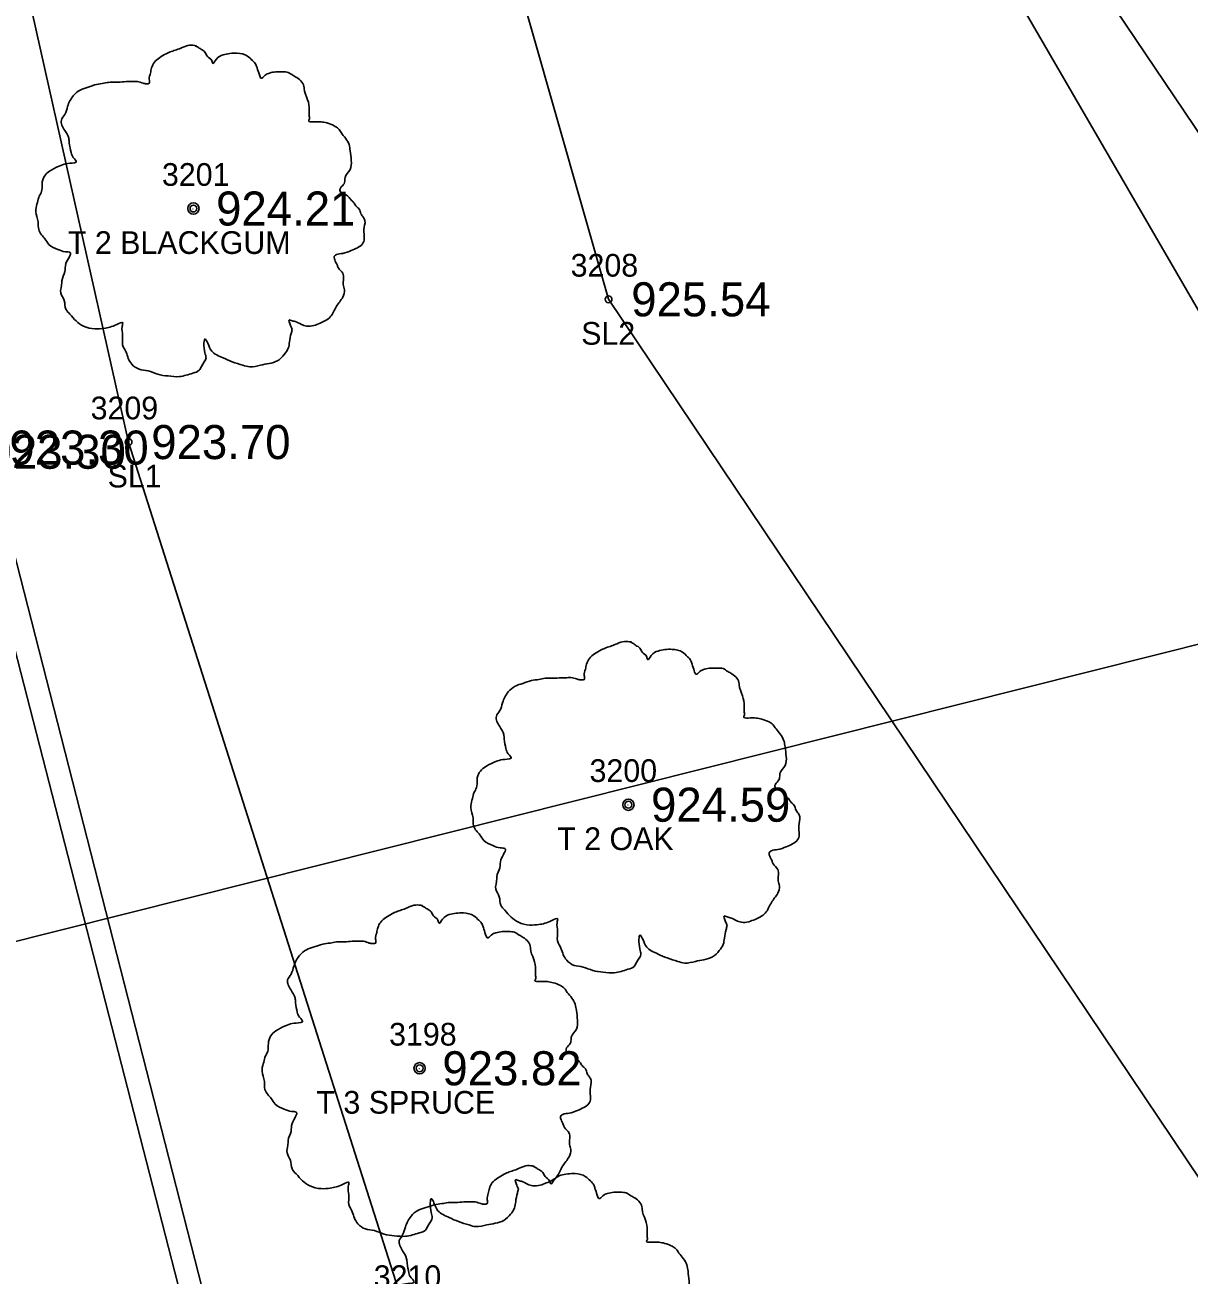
# Model space of a CAD drawing. Extents: x 1575382 to 1578175, y 1099175 to 1101955.
# Drawn here: x 1576830.6 to 1576881.9, y 1101074.3 to 1101129.4 of the extents above; entities that cross this region are included whole.
import ezdxf

# ---------------------------------------------------------------- set-up
doc = ezdxf.new("R2010")
doc.units = 0
for name, color, linetype in [('RD_EX_Conc', 7, 'Continuous'), ('RD_EX_H2O', 7, 'Continuous'), ('RD_EX_Road', 7, 'Continuous'), ('RD_EX_TX_Conc_ELEV', 7, 'Continuous'), ('RD_EX_TX_Road_ELEV', 7, 'Continuous'), ('RD_EX_TX_VEG_ELEV', 7, 'Continuous'), ('RD_EX_VEG', 7, 'Continuous'), ('RD_EX_VEG_txCode', 7, 'Continuous'), ('RD_HC_Cl', 7, 'Continuous'), ('RD_HC_Data', 7, 'Continuous'), ('RD_SMD_Locator', 7, 'Continuous')]:
    doc.layers.add(name, color=color, linetype=linetype)

msp = doc.modelspace()

# ---------------------------------------------------------------- linework, layer by layer
at = {"layer": 'RD_EX_Conc'}
msp.add_lwpolyline([(1577061.066, 1100806.234), (1577014.096, 1100833.352), (1576975.058, 1100863.303), (1576939.512, 1100897.242), (1576908.218, 1100933.822), (1576881.099, 1100974.578), (1576859.041, 1101017.292), (1576841.041, 1101063.527), (1576828.933, 1101110.765), (1576816.791, 1101158.901)], dxfattribs=at)
at = {"layer": 'RD_EX_H2O'}
msp.add_lwpolyline([(1577042.97, 1100897.204), (1577038.115, 1100899.956), (1577014.743, 1100933.184), (1576984.891, 1100969.371), (1576955.449, 1101012.576), (1576924.867, 1101056.147), (1576897.244, 1101102.51), (1576868.308, 1101145.43), (1576840.707, 1101206.599)], dxfattribs=at)
at = {"layer": 'RD_EX_Road'}
msp.add_lwpolyline([(1577060.606, 1100805.432), (1577013.537, 1100832.507), (1576974.41, 1100862.521), (1576938.821, 1100896.441), (1576907.275, 1100933.28), (1576880.287, 1100973.975), (1576858.202, 1101016.828), (1576840.123, 1101063.131), (1576827.927, 1101110.583), (1576815.842, 1101158.489)], dxfattribs=at)
at = {"layer": 'RD_EX_VEG'}
for points in [[(1576850.621, 1101171.41), (1576930.104, 1101034.469), (1577038.251, 1100883.779), (1577074.138, 1100918.209), (1577030.741, 1100978.52)], [(1576842.661, 1101165.203), (1576856.324, 1101117.296), (1576901.07, 1101050.702), (1576926.345, 1101005.763), (1576957.585, 1100975.469), (1576985.787, 1100943.994), (1577005.951, 1100901.315), (1577049.501, 1100868.209), (1577075.374, 1100845.032), (1577056.225, 1100809.989)], [(1576823.907, 1101161.244), (1576835.181, 1101111.009), (1576847.368, 1101072.746), (1576888.665, 1101041.707), (1576913.762, 1100995.867), (1576945.147, 1100967.302), (1576973.299, 1100933.425), (1576973.63, 1100896.298), (1576975.024, 1100865.506), (1577014.084, 1100835.799), (1577056.225, 1100809.989)]]:
    msp.add_lwpolyline(points, dxfattribs=at)
for centre, radius in [((1576838.038, 1101121.295), 0.25), ((1576838.025, 1101121.277), 0.0001), ((1576857.197, 1101095.036), 0.25), ((1576857.185, 1101095.017), 0.0001), ((1576848.004, 1101083.425), 0.25), ((1576847.992, 1101083.406), 0.0001)]:
    msp.add_circle(centre, radius, dxfattribs=at)
for points in [[(1576838.17, 1101128.463), (1576837.87, 1101128.488), (1576837.545, 1101128.388), (1576837.295, 1101128.288), (1576837.07, 1101128.213), (1576836.845, 1101128.113), (1576836.545, 1101127.938), (1576836.32, 1101127.738), (1576836.195, 1101127.488), (1576836.145, 1101127.263), (1576836.096, 1101126.988), (1576836.096, 1101126.813), (1576835.971, 1101126.788), (1576835.821, 1101126.813), (1576835.571, 1101126.888), (1576835.321, 1101126.888), (1576835.071, 1101126.888), (1576834.721, 1101126.863), (1576834.371, 1101126.863), (1576834.096, 1101126.813), (1576833.772, 1101126.763), (1576833.397, 1101126.638), (1576833.047, 1101126.513), (1576832.747, 1101126.264), (1576832.497, 1101125.789), (1576832.372, 1101125.439), (1576832.222, 1101125.189), (1576832.372, 1101124.739), (1576832.547, 1101124.389), (1576832.572, 1101124.189), (1576832.647, 1101123.765), (1576832.747, 1101123.54), (1576832.872, 1101123.34), (1576832.797, 1101123.315), (1576832.422, 1101123.265), (1576832.122, 1101123.165), (1576831.697, 1101122.94), (1576831.473, 1101122.715), (1576831.373, 1101122.39), (1576831.348, 1101122.04), (1576831.248, 1101121.841), (1576831.173, 1101121.566), (1576831.148, 1101121.491), (1576831.098, 1101121.166), (1576831.198, 1101120.716), (1576831.223, 1101120.366), (1576831.348, 1101120.141), (1576831.498, 1101119.966), (1576831.672, 1101119.716), (1576832.072, 1101119.492), (1576832.397, 1101119.392), (1576832.597, 1101119.367), (1576832.422, 1101118.867), (1576832.372, 1101118.517), (1576832.247, 1101118.117), (1576832.247, 1101118.042), (1576832.197, 1101117.567), (1576832.347, 1101117.242), (1576832.422, 1101116.868), (1576832.597, 1101116.643), (1576832.872, 1101116.343), (1576833.197, 1101116.118), (1576833.697, 1101115.993), (1576834.096, 1101116.018), (1576834.671, 1101116.193), (1576834.921, 1101116.268), (1576834.896, 1101116.093), (1576834.921, 1101115.718), (1576834.921, 1101115.293), (1576835.071, 1101114.969), (1576835.171, 1101114.694), (1576835.321, 1101114.444), (1576835.646, 1101114.219), (1576836.046, 1101114.144), (1576836.47, 1101113.994), (1576836.92, 1101113.919), (1576837.42, 1101113.894), (1576838.02, 1101114.044), (1576838.295, 1101114.169), (1576838.395, 1101114.344), (1576838.594, 1101114.719), (1576838.544, 1101114.944), (1576838.569, 1101115.543), (1576838.669, 1101115.368), (1576838.844, 1101115.018), (1576839.344, 1101114.719), (1576839.744, 1101114.544), (1576840.219, 1101114.394), (1576840.519, 1101114.319), (1576840.993, 1101114.394), (1576841.368, 1101114.469), (1576841.743, 1101114.594), (1576842.043, 1101114.869), (1576842.218, 1101115.143), (1576842.268, 1101115.418), (1576842.343, 1101115.793), (1576842.393, 1101115.968)], [(1576842.393, 1101115.968), (1576842.318, 1101116.143), (1576842.268, 1101116.393), (1576842.343, 1101116.368), (1576842.518, 1101116.318), (1576842.793, 1101116.193), (1576843.018, 1101116.118), (1576843.342, 1101116.143), (1576843.617, 1101116.243), (1576844.067, 1101116.518), (1576844.342, 1101116.993), (1576844.617, 1101117.392), (1576844.692, 1101117.717), (1576844.642, 1101117.942), (1576844.617, 1101118.442), (1576844.417, 1101118.692), (1576844.367, 1101118.817), (1576844.267, 1101119.217), (1576844.342, 1101119.267), (1576844.617, 1101119.317), (1576844.992, 1101119.442), (1576845.267, 1101119.566), (1576845.491, 1101119.741), (1576845.566, 1101119.966), (1576845.541, 1101120.366), (1576845.591, 1101120.766), (1576845.516, 1101120.916), (1576845.416, 1101121.066), (1576845.341, 1101121.266), (1576845.192, 1101121.416), (1576845.092, 1101121.566), (1576844.992, 1101121.666), (1576844.867, 1101121.816), (1576844.692, 1101121.94), (1576844.542, 1101121.99), (1576844.492, 1101122.14), (1576844.642, 1101122.34), (1576844.692, 1101122.44), (1576844.717, 1101122.665), (1576844.942, 1101123.015), (1576844.992, 1101123.415), (1576844.942, 1101123.84), (1576844.892, 1101124.115), (1576844.742, 1101124.389), (1576844.542, 1101124.639), (1576844.417, 1101124.814), (1576844.242, 1101124.939), (1576843.917, 1101125.064), (1576843.667, 1101125.114), (1576843.317, 1101125.114), (1576843.117, 1101125.164), (1576843.142, 1101125.214), (1576843.142, 1101125.364), (1576843.142, 1101125.639), (1576843.067, 1101126.089), (1576842.918, 1101126.588), (1576842.918, 1101126.613), (1576842.818, 1101126.863), (1576842.593, 1101127.063), (1576842.418, 1101127.163), (1576842.218, 1101127.288), (1576841.968, 1101127.313), (1576841.668, 1101127.313), (1576841.393, 1101127.263), (1576841.193, 1101127.163), (1576841.018, 1101127.038), (1576840.943, 1101127.188), (1576840.843, 1101127.488), (1576840.793, 1101127.638), (1576840.644, 1101127.813), (1576840.419, 1101128.013), (1576839.969, 1101128.138), (1576839.344, 1101128.063), (1576839.044, 1101127.863), (1576838.894, 1101127.688), (1576838.844, 1101127.813), (1576838.644, 1101128.013), (1576838.544, 1101128.188), (1576838.37, 1101128.313), (1576838.22, 1101128.413), (1576838.12, 1101128.463)], [(1576857.329, 1101102.203), (1576857.029, 1101102.228), (1576856.704, 1101102.128), (1576856.454, 1101102.028), (1576856.23, 1101101.953), (1576856.005, 1101101.853), (1576855.705, 1101101.678), (1576855.48, 1101101.478), (1576855.355, 1101101.228), (1576855.305, 1101101.003), (1576855.255, 1101100.729), (1576855.255, 1101100.554), (1576855.13, 1101100.529), (1576854.98, 1101100.554), (1576854.73, 1101100.629), (1576854.48, 1101100.629), (1576854.23, 1101100.629), (1576853.881, 1101100.604), (1576853.531, 1101100.604), (1576853.256, 1101100.554), (1576852.931, 1101100.504), (1576852.556, 1101100.379), (1576852.206, 1101100.254), (1576851.906, 1101100.004), (1576851.657, 1101099.529), (1576851.532, 1101099.179), (1576851.382, 1101098.929), (1576851.532, 1101098.48), (1576851.707, 1101098.13), (1576851.731, 1101097.93), (1576851.806, 1101097.505), (1576851.906, 1101097.28), (1576852.031, 1101097.08), (1576851.956, 1101097.055), (1576851.582, 1101097.005), (1576851.282, 1101096.905), (1576850.857, 1101096.68), (1576850.632, 1101096.455), (1576850.532, 1101096.13), (1576850.507, 1101095.781), (1576850.407, 1101095.581), (1576850.332, 1101095.306), (1576850.307, 1101095.231), (1576850.257, 1101094.906), (1576850.357, 1101094.456), (1576850.382, 1101094.106), (1576850.507, 1101093.881), (1576850.657, 1101093.707), (1576850.832, 1101093.457), (1576851.232, 1101093.232), (1576851.557, 1101093.132), (1576851.756, 1101093.107), (1576851.582, 1101092.607), (1576851.532, 1101092.257), (1576851.407, 1101091.857), (1576851.407, 1101091.782), (1576851.357, 1101091.308), (1576851.507, 1101090.983), (1576851.582, 1101090.608), (1576851.756, 1101090.383), (1576852.031, 1101090.083), (1576852.356, 1101089.858), (1576852.856, 1101089.733), (1576853.256, 1101089.758), (1576853.831, 1101089.933), (1576854.08, 1101090.008), (1576854.055, 1101089.833), (1576854.08, 1101089.458), (1576854.08, 1101089.034), (1576854.23, 1101088.709), (1576854.33, 1101088.434), (1576854.48, 1101088.184), (1576854.805, 1101087.959), (1576855.205, 1101087.884), (1576855.63, 1101087.734), (1576856.08, 1101087.659), (1576856.579, 1101087.634), (1576857.179, 1101087.784), (1576857.454, 1101087.909), (1576857.554, 1101088.084), (1576857.754, 1101088.459), (1576857.704, 1101088.684), (1576857.729, 1101089.284), (1576857.829, 1101089.109), (1576858.004, 1101088.759), (1576858.504, 1101088.459), (1576858.903, 1101088.284), (1576859.378, 1101088.134), (1576859.678, 1101088.059), (1576860.153, 1101088.134), (1576860.528, 1101088.209), (1576860.902, 1101088.334), (1576861.202, 1101088.609), (1576861.377, 1101088.884), (1576861.427, 1101089.159), (1576861.502, 1101089.533), (1576861.552, 1101089.708)], [(1576861.552, 1101089.708), (1576861.477, 1101089.883), (1576861.427, 1101090.133), (1576861.502, 1101090.108), (1576861.677, 1101090.058), (1576861.952, 1101089.933), (1576862.177, 1101089.858), (1576862.502, 1101089.883), (1576862.777, 1101089.983), (1576863.226, 1101090.258), (1576863.501, 1101090.733), (1576863.776, 1101091.133), (1576863.851, 1101091.458), (1576863.801, 1101091.682), (1576863.776, 1101092.182), (1576863.576, 1101092.432), (1576863.526, 1101092.557), (1576863.426, 1101092.957), (1576863.501, 1101093.007), (1576863.776, 1101093.057), (1576864.151, 1101093.182), (1576864.426, 1101093.307), (1576864.651, 1101093.482), (1576864.726, 1101093.707), (1576864.701, 1101094.106), (1576864.751, 1101094.506), (1576864.676, 1101094.656), (1576864.576, 1101094.806), (1576864.501, 1101095.006), (1576864.351, 1101095.156), (1576864.251, 1101095.306), (1576864.151, 1101095.406), (1576864.026, 1101095.556), (1576863.851, 1101095.681), (1576863.701, 1101095.731), (1576863.651, 1101095.881), (1576863.801, 1101096.081), (1576863.851, 1101096.18), (1576863.876, 1101096.405), (1576864.101, 1101096.755), (1576864.151, 1101097.155), (1576864.101, 1101097.58), (1576864.051, 1101097.855), (1576863.901, 1101098.13), (1576863.701, 1101098.38), (1576863.576, 1101098.554), (1576863.401, 1101098.679), (1576863.077, 1101098.804), (1576862.827, 1101098.854), (1576862.477, 1101098.854), (1576862.277, 1101098.904), (1576862.302, 1101098.954), (1576862.302, 1101099.104), (1576862.302, 1101099.379), (1576862.227, 1101099.829), (1576862.077, 1101100.329), (1576862.077, 1101100.354), (1576861.977, 1101100.604), (1576861.752, 1101100.803), (1576861.577, 1101100.903), (1576861.377, 1101101.028), (1576861.127, 1101101.053), (1576860.828, 1101101.053), (1576860.553, 1101101.003), (1576860.353, 1101100.903), (1576860.178, 1101100.778), (1576860.103, 1101100.928), (1576860.003, 1101101.228), (1576859.953, 1101101.378), (1576859.803, 1101101.553), (1576859.578, 1101101.753), (1576859.128, 1101101.878), (1576858.504, 1101101.803), (1576858.204, 1101101.603), (1576858.054, 1101101.428), (1576858.004, 1101101.553), (1576857.804, 1101101.753), (1576857.704, 1101101.928), (1576857.529, 1101102.053), (1576857.379, 1101102.153), (1576857.279, 1101102.203)], [(1576848.136, 1101090.592), (1576847.836, 1101090.617), (1576847.511, 1101090.517), (1576847.261, 1101090.417), (1576847.037, 1101090.342), (1576846.812, 1101090.242), (1576846.512, 1101090.068), (1576846.287, 1101089.868), (1576846.162, 1101089.618), (1576846.112, 1101089.393), (1576846.062, 1101089.118), (1576846.062, 1101088.943), (1576845.937, 1101088.918), (1576845.787, 1101088.943), (1576845.537, 1101089.018), (1576845.287, 1101089.018), (1576845.037, 1101089.018), (1576844.688, 1101088.993), (1576844.338, 1101088.993), (1576844.063, 1101088.943), (1576843.738, 1101088.893), (1576843.363, 1101088.768), (1576843.013, 1101088.643), (1576842.713, 1101088.393), (1576842.464, 1101087.919), (1576842.339, 1101087.569), (1576842.189, 1101087.319), (1576842.339, 1101086.869), (1576842.514, 1101086.519), (1576842.538, 1101086.319), (1576842.613, 1101085.894), (1576842.713, 1101085.67), (1576842.838, 1101085.47), (1576842.763, 1101085.445), (1576842.389, 1101085.395), (1576842.089, 1101085.295), (1576841.664, 1101085.07), (1576841.439, 1101084.845), (1576841.339, 1101084.52), (1576841.314, 1101084.17), (1576841.214, 1101083.97), (1576841.139, 1101083.695), (1576841.114, 1101083.62), (1576841.064, 1101083.296), (1576841.164, 1101082.846), (1576841.189, 1101082.496), (1576841.314, 1101082.271), (1576841.464, 1101082.096), (1576841.639, 1101081.846), (1576842.039, 1101081.621), (1576842.364, 1101081.521), (1576842.563, 1101081.496), (1576842.389, 1101080.997), (1576842.339, 1101080.647), (1576842.214, 1101080.247), (1576842.214, 1101080.172), (1576842.164, 1101079.697), (1576842.314, 1101079.372), (1576842.389, 1101078.997), (1576842.563, 1101078.773), (1576842.838, 1101078.473), (1576843.163, 1101078.248), (1576843.663, 1101078.123), (1576844.063, 1101078.148), (1576844.638, 1101078.323), (1576844.887, 1101078.398), (1576844.862, 1101078.223), (1576844.887, 1101077.848), (1576844.887, 1101077.423), (1576845.037, 1101077.098), (1576845.137, 1101076.823), (1576845.287, 1101076.573), (1576845.612, 1101076.349), (1576846.012, 1101076.274), (1576846.437, 1101076.124), (1576846.887, 1101076.049), (1576847.386, 1101076.024), (1576847.986, 1101076.174), (1576848.261, 1101076.299), (1576848.361, 1101076.474), (1576848.561, 1101076.848), (1576848.511, 1101077.073), (1576848.536, 1101077.673), (1576848.636, 1101077.498), (1576848.811, 1101077.148), (1576849.311, 1101076.848), (1576849.71, 1101076.673), (1576850.185, 1101076.523), (1576850.485, 1101076.449), (1576850.96, 1101076.523), (1576851.335, 1101076.598), (1576851.709, 1101076.723), (1576852.009, 1101076.998), (1576852.184, 1101077.273), (1576852.234, 1101077.548), (1576852.309, 1101077.923), (1576852.359, 1101078.098)], [(1576852.359, 1101078.098), (1576852.284, 1101078.273), (1576852.234, 1101078.523), (1576852.309, 1101078.498), (1576852.484, 1101078.448), (1576852.759, 1101078.323), (1576852.984, 1101078.248), (1576853.309, 1101078.273), (1576853.584, 1101078.373), (1576854.033, 1101078.648), (1576854.308, 1101079.122), (1576854.583, 1101079.522), (1576854.658, 1101079.847), (1576854.608, 1101080.072), (1576854.583, 1101080.572), (1576854.383, 1101080.822), (1576854.333, 1101080.947), (1576854.233, 1101081.346), (1576854.308, 1101081.396), (1576854.583, 1101081.446), (1576854.958, 1101081.571), (1576855.233, 1101081.696), (1576855.458, 1101081.871), (1576855.533, 1101082.096), (1576855.508, 1101082.496), (1576855.558, 1101082.896), (1576855.483, 1101083.046), (1576855.383, 1101083.196), (1576855.308, 1101083.396), (1576855.158, 1101083.545), (1576855.058, 1101083.695), (1576854.958, 1101083.795), (1576854.833, 1101083.945), (1576854.658, 1101084.07), (1576854.508, 1101084.12), (1576854.458, 1101084.27), (1576854.608, 1101084.47), (1576854.658, 1101084.57), (1576854.683, 1101084.795), (1576854.908, 1101085.145), (1576854.958, 1101085.545), (1576854.908, 1101085.969), (1576854.858, 1101086.244), (1576854.708, 1101086.519), (1576854.508, 1101086.769), (1576854.383, 1101086.944), (1576854.208, 1101087.069), (1576853.884, 1101087.194), (1576853.634, 1101087.244), (1576853.284, 1101087.244), (1576853.084, 1101087.294), (1576853.109, 1101087.344), (1576853.109, 1101087.494), (1576853.109, 1101087.769), (1576853.034, 1101088.218), (1576852.884, 1101088.718), (1576852.884, 1101088.743), (1576852.784, 1101088.993), (1576852.559, 1101089.193), (1576852.384, 1101089.293), (1576852.184, 1101089.418), (1576851.934, 1101089.443), (1576851.635, 1101089.443), (1576851.36, 1101089.393), (1576851.16, 1101089.293), (1576850.985, 1101089.168), (1576850.91, 1101089.318), (1576850.81, 1101089.618), (1576850.76, 1101089.768), (1576850.61, 1101089.943), (1576850.385, 1101090.143), (1576849.935, 1101090.267), (1576849.311, 1101090.193), (1576849.011, 1101089.993), (1576848.861, 1101089.818), (1576848.811, 1101089.943), (1576848.611, 1101090.143), (1576848.511, 1101090.317), (1576848.336, 1101090.442), (1576848.186, 1101090.542), (1576848.086, 1101090.592)], [(1576853.053, 1101079.111), (1576852.753, 1101079.136), (1576852.428, 1101079.036), (1576852.178, 1101078.936), (1576851.953, 1101078.861), (1576851.729, 1101078.761), (1576851.429, 1101078.587), (1576851.204, 1101078.387), (1576851.079, 1101078.137), (1576851.029, 1101077.912), (1576850.979, 1101077.637), (1576850.979, 1101077.462), (1576850.854, 1101077.437), (1576850.704, 1101077.462), (1576850.454, 1101077.537), (1576850.204, 1101077.537), (1576849.954, 1101077.537), (1576849.604, 1101077.512), (1576849.255, 1101077.512), (1576848.98, 1101077.462), (1576848.655, 1101077.412), (1576848.28, 1101077.287), (1576847.93, 1101077.162), (1576847.63, 1101076.912), (1576847.38, 1101076.438), (1576847.255, 1101076.088), (1576847.106, 1101075.838), (1576847.255, 1101075.388), (1576847.43, 1101075.038), (1576847.455, 1101074.838), (1576847.53, 1101074.413), (1576847.63, 1101074.189), (1576847.755, 1101073.989), (1576847.68, 1101073.964), (1576847.305, 1101073.914), (1576847.006, 1101073.814), (1576846.581, 1101073.589), (1576846.356, 1101073.364), (1576846.256, 1101073.039), (1576846.231, 1101072.689), (1576846.131, 1101072.489), (1576846.056, 1101072.214), (1576846.031, 1101072.139), (1576845.981, 1101071.815), (1576846.081, 1101071.365), (1576846.106, 1101071.015), (1576846.231, 1101070.79), (1576846.381, 1101070.615), (1576846.556, 1101070.365), (1576846.956, 1101070.14), (1576847.28, 1101070.04), (1576847.48, 1101070.015), (1576847.305, 1101069.516), (1576847.255, 1101069.166), (1576847.131, 1101068.766), (1576847.131, 1101068.691), (1576847.081, 1101068.216), (1576847.23, 1101067.891), (1576847.305, 1101067.516), (1576847.48, 1101067.292), (1576847.755, 1101066.992), (1576848.08, 1101066.767), (1576848.58, 1101066.642), (1576848.98, 1101066.667), (1576849.555, 1101066.842), (1576849.804, 1101066.917), (1576849.779, 1101066.742), (1576849.804, 1101066.367), (1576849.804, 1101065.942), (1576849.954, 1101065.617), (1576850.054, 1101065.342), (1576850.204, 1101065.092), (1576850.529, 1101064.868), (1576850.929, 1101064.793), (1576851.354, 1101064.643), (1576851.804, 1101064.568), (1576852.303, 1101064.543), (1576852.903, 1101064.693), (1576853.178, 1101064.818), (1576853.278, 1101064.993), (1576853.478, 1101065.367), (1576853.428, 1101065.592), (1576853.453, 1101066.192), (1576853.553, 1101066.017), (1576853.728, 1101065.667), (1576854.227, 1101065.367), (1576854.627, 1101065.192), (1576855.102, 1101065.042), (1576855.402, 1101064.968), (1576855.877, 1101065.042), (1576856.252, 1101065.117), (1576856.626, 1101065.242), (1576856.926, 1101065.517), (1576857.101, 1101065.792), (1576857.151, 1101066.067), (1576857.226, 1101066.442), (1576857.276, 1101066.617)], [(1576857.276, 1101066.617), (1576857.201, 1101066.792), (1576857.151, 1101067.042), (1576857.226, 1101067.017), (1576857.401, 1101066.967), (1576857.676, 1101066.842), (1576857.901, 1101066.767), (1576858.226, 1101066.792), (1576858.501, 1101066.892), (1576858.95, 1101067.167), (1576859.225, 1101067.641), (1576859.5, 1101068.041), (1576859.575, 1101068.366), (1576859.525, 1101068.591), (1576859.5, 1101069.091), (1576859.3, 1101069.341), (1576859.25, 1101069.466), (1576859.15, 1101069.865), (1576859.225, 1101069.915), (1576859.5, 1101069.965), (1576859.875, 1101070.09), (1576860.15, 1101070.215), (1576860.375, 1101070.39), (1576860.45, 1101070.615), (1576860.425, 1101071.015), (1576860.475, 1101071.415), (1576860.4, 1101071.565), (1576860.3, 1101071.715), (1576860.225, 1101071.915), (1576860.075, 1101072.064), (1576859.975, 1101072.214), (1576859.875, 1101072.314), (1576859.75, 1101072.464), (1576859.575, 1101072.589), (1576859.425, 1101072.639), (1576859.375, 1101072.789), (1576859.525, 1101072.989), (1576859.575, 1101073.089), (1576859.6, 1101073.314), (1576859.825, 1101073.664), (1576859.875, 1101074.064), (1576859.825, 1101074.488), (1576859.775, 1101074.763), (1576859.625, 1101075.038), (1576859.425, 1101075.288), (1576859.3, 1101075.463), (1576859.125, 1101075.588), (1576858.8, 1101075.713), (1576858.551, 1101075.763), (1576858.201, 1101075.763), (1576858.001, 1101075.813), (1576858.026, 1101075.863), (1576858.026, 1101076.013), (1576858.026, 1101076.288), (1576857.951, 1101076.737), (1576857.801, 1101077.237), (1576857.801, 1101077.262), (1576857.701, 1101077.512), (1576857.476, 1101077.712), (1576857.301, 1101077.812), (1576857.101, 1101077.937), (1576856.851, 1101077.962), (1576856.551, 1101077.962), (1576856.277, 1101077.912), (1576856.077, 1101077.812), (1576855.902, 1101077.687), (1576855.827, 1101077.837), (1576855.727, 1101078.137), (1576855.677, 1101078.287), (1576855.527, 1101078.462), (1576855.302, 1101078.662), (1576854.852, 1101078.786), (1576854.227, 1101078.712), (1576853.928, 1101078.512), (1576853.778, 1101078.337), (1576853.728, 1101078.462), (1576853.528, 1101078.662), (1576853.428, 1101078.836), (1576853.253, 1101078.961), (1576853.103, 1101079.061), (1576853.003, 1101079.111)]]:
    msp.add_spline(points, degree=3, dxfattribs=at)
at = {"layer": 'RD_HC_Cl'}
msp.add_arc((1577257.909, 1101196.452), 450, 194.10128, 235.13175, dxfattribs=at)
at = {"layer": 'RD_HC_Data'}
msp.add_line((1576821.469, 1101086.816), (1576933.079, 1101114.853), dxfattribs=at)
at = {"layer": 'RD_SMD_Locator'}
for centre in [(1576838.038, 1101121.295), (1576856.324, 1101117.296), (1576835.181, 1101111.009), (1576857.197, 1101095.036), (1576848.004, 1101083.425)]:
    msp.add_circle(centre, 0.15, dxfattribs=at)

# ---------------------------------------------------------------- texts
at = {"layer": 'RD_EX_TX_Conc_ELEV'}
msp.add_text('923.30', height=1.5, dxfattribs=at).set_placement((1576829.933, 1101110.015))
at = {"layer": 'RD_EX_TX_Road_ELEV'}
msp.add_text('923.30', height=1.5, dxfattribs=at).set_placement((1576828.927, 1101109.833))
at = {"layer": 'RD_EX_TX_VEG_ELEV'}
for s, p in [('924.21', (1576839.038, 1101120.545)), ('925.54', (1576857.324, 1101116.546)), ('923.70', (1576836.181, 1101110.259)), ('924.59', (1576858.197, 1101094.286)), ('923.82', (1576849.004, 1101082.675))]:
    msp.add_text(s, height=1.5, dxfattribs=at).set_placement(p)
at = {"layer": 'RD_EX_VEG_txCode'}
for s, p in [('3201', (1576836.652, 1101122.295)), ('T 2 BLACKGUM', (1576832.51, 1101119.295)), ('3208', (1576854.655, 1101118.296)), ('SL2', (1576855.119, 1101115.296)), ('3209', (1576833.511, 1101112.009)), ('SL1', (1576834.259, 1101109.009)), ('3200', (1576855.488, 1101096.036)), ('T 2 OAK', (1576854.063, 1101093.036)), ('3198', (1576846.658, 1101084.425)), ('T 3 SPRUCE', (1576843.457, 1101081.425)), ('3210', (1576845.982, 1101073.746))]:
    msp.add_text(s, height=1, dxfattribs=at).set_placement(p)

doc.saveas('drawing.dxf')
